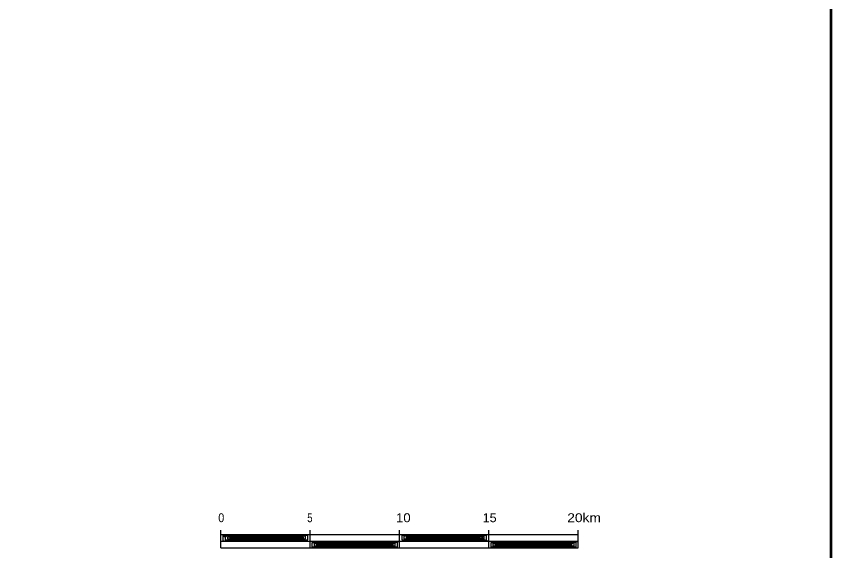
# Model space of a CAD drawing. Extents: x -1643653 to 4543381, y 1624270 to 13878484.
# Drawn here: x 794759 to 841296, y 8905635 to 8935519 of the extents above; entities that cross this region are included whole.
import ezdxf

# ---------------------------------------------------------------- set-up
doc = ezdxf.new("R2010")
doc.units = 0
doc.header["$LTSCALE"] = 200
doc.header["$PDMODE"] = 32
doc.header["$PDSIZE"] = 100
for name, color, linetype, lineweight in [('3', 7, 'Continuous', 13), ('5', 7, 'Continuous', 25), ('60', 7, 'Continuous', 13)]:
    doc.layers.add(name, color=color, linetype=linetype, lineweight=lineweight)

msp = doc.modelspace()

# ---------------------------------------------------------------- linework, layer by layer
at = {"layer": '3', "lineweight": 53}
msp.add_lwpolyline([(840307.3, 9029887.8), (840307.3, 8886387.8), (560211.7, 8886387.8), (560211.7, 9029887.8)], close=True, dxfattribs=at)
at = {"layer": '5'}
for p, q in [((806177.5, 8905773.4), (806177.5, 8906773.4)), ((811177.5, 8905773.4), (811177.5, 8906773.4)), ((816177.5, 8905773.4), (816177.5, 8906773.4)), ((821177.5, 8905773.4), (821177.5, 8906773.4)), ((826177.5, 8905773.4), (826177.5, 8906773.4)), ((806177.5, 8906523.4), (826177.5, 8906523.4)), ((806177.5, 8906149.4), (826177.5, 8906149.4)), ((806177.5, 8905773.4), (826177.5, 8905773.4))]:
    msp.add_line(p, q, dxfattribs=at)
msp.add_lwpolyline([(806677.5, 8906323.4), (810802.5, 8906323.4), (810802.5, 8906373.4), (806552.5, 8906373.4), (806552.5, 8906273.4), (810927.5, 8906273.4), (810927.5, 8906423.4), (806427.5, 8906423.4), (806427.5, 8906223.4), (811052.5, 8906223.4), (811052.5, 8906473.4), (806302.5, 8906473.4), (806302.5, 8906173.4), (811052.5, 8906173.4), (811177.5, 8906149.4), (811302.5, 8906123.4), (816052.5, 8906123.4), (816052.5, 8905823.4), (811302.5, 8905823.4), (811302.5, 8906073.4), (815927.5, 8906073.4), (815927.5, 8905873.4), (811427.5, 8905873.4), (811427.5, 8906023.4), (815802.5, 8906023.4), (815802.5, 8905923.4), (811552.5, 8905923.4), (811552.5, 8905973.4), (815677.5, 8905973.4), (816177.5, 8906149.4), (816302.5, 8906173.4), (821052.5, 8906173.4), (821052.5, 8906473.4), (816302.5, 8906473.4), (816302.5, 8906223.4), (820927.5, 8906223.4), (820927.5, 8906423.4), (816427.5, 8906423.4), (816427.5, 8906273.4), (820802.5, 8906273.4), (820802.5, 8906373.4), (816552.5, 8906373.4), (816552.5, 8906323.4), (820677.5, 8906323.4), (821177.5, 8906149.4), (821302.5, 8906123.4), (826052.5, 8906123.4), (826052.5, 8905823.4), (821302.5, 8905823.4), (821302.5, 8906073.4), (825927.5, 8906073.4), (825927.5, 8905873.4), (821427.5, 8905873.4), (821427.5, 8906023.4), (825802.5, 8906023.4), (825802.5, 8905923.4), (821552.5, 8905923.4), (821552.5, 8905973.4), (825677.5, 8905973.4), (826177.5, 8906149.4)], dxfattribs=at)
for p in [(806427.5, 8906423.4), (820802.5, 8906398.4), (820802.5, 8906273.4)]:
    msp.add_point(p, dxfattribs=at)
at = {"layer": '60', "lineweight": 25}
msp.add_spline([(814781, 9009175.5), (814787.2, 9009173.4), (814796.9, 9009173.4), (814799.4, 9009172.4), (814805.1, 9009174.5), (814805.6, 9009176.5), (814811.7, 9009179.5), (814811.7, 9009179.5), (814801.5, 9009181), (814790.7, 9009181.5), (814784.1, 9009183.1), (814777.4, 9009185.1), (814778.4, 9009175.5)], degree=3, dxfattribs=at)

# ---------------------------------------------------------------- texts
at = {"layer": '5'}
for s, width, p in [('0', 0.9, (806041.4, 8907213.5)), ('5', 0.8, (811017.9, 8907213.5)), ('10', 1.1, (815987.1, 8907213.5)), ('15', 1.05, (820832.9, 8907213.5)), ('20km', 1.15, (825568.9, 8907213.5))]:
    msp.add_text(s, height=500, dxfattribs=dict(at, width=width)).set_placement(p)

doc.saveas('drawing.dxf')
